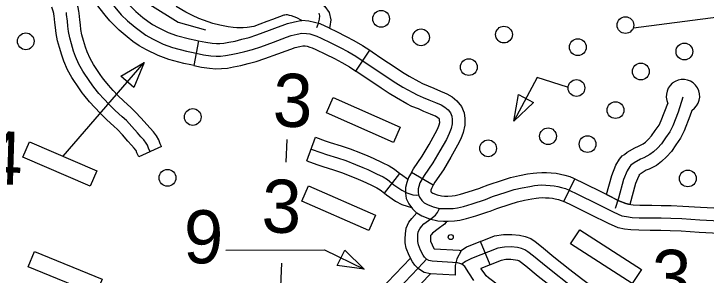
# Model space of a CAD drawing. Extents: x 653372 to 905732, y 627442 to 787275.
# Drawn here: x 662227 to 666359, y 768368 to 769926 of the extents above; entities that cross this region are included whole.
import ezdxf

# ---------------------------------------------------------------- set-up
doc = ezdxf.new("R2010")
doc.units = 0
for name, color, linetype in [('31', 7, 'Continuous'), ('32', 7, 'Continuous'), ('5', 7, 'Continuous'), ('56', 7, 'Continuous')]:
    doc.layers.add(name, color=color, linetype=linetype)

msp = doc.modelspace()

# ---------------------------------------------------------------- linework, layer by layer
at = {"layer": '31'}
for p, q in [((663329.2, 769765.3), (663300.3, 769618.1)), ((664268.4, 769584.1), (664350.8, 769709.5)), ((664796.6, 769456), (664796.6, 769456)), ((663108.4, 769135.4), (662971.9, 769073.3)), ((665871.3, 769088.5), (665871.3, 769088.5)), ((664729.7, 768904), (664600, 768979.3)), ((665509.4, 768807.6), (665574.9, 768942.5)), ((665069, 768429.6), (665013.2, 768568.9))]:
    msp.add_line(p, q, dxfattribs=at)
for points in [[(662588.2, 770385.3), (662597.6, 770366.1), (662634.6, 770290.6), (662678.1, 770203.8), (662714, 770134.5), (662734.9, 770097.6), (662763.9, 770052.6), (662800.6, 770001.2), (662829.9, 769965.9), (662867.8, 769921.3), (662905.3, 769885), (662950.3, 769846.5), (662982, 769822.1), (663015.1, 769799), (663053.7, 769777.9), (663118.9, 769746.3), (663174.6, 769725.2)], [(662800.3, 769884.9), (662772.4, 769917.7), (662741.2, 769955.4), (662701.8, 770010.4), (662670.7, 770058.7), (662648, 770098.7), (662611.3, 770169.8), (662553.5, 770285), (662687.9, 770351.5)], [(663685.2, 770021.2), (663720, 770033.8), (663794.1, 770060.9), (663814.4, 770066.1), (663845.8, 770070.9), (663878.7, 770068.6), (663904.7, 770063.7), (663930.1, 770057), (663977.6, 770039.5), (664014.6, 770019.5), (664052.2, 769997), (664082.6, 769970.2), (664108.4, 769935.1), (664118.1, 769891.2), (664113.7, 769851.6), (664110.7, 769841)], [(662756.6, 769543.8), (662741.2, 769565), (662702.1, 769624.2), (662682.7, 769659.2), (662665.4, 769699.6), (662654.8, 769728.5), (662642.5, 769768.1), (662633.3, 769801.2), (662627, 769832.5), (662624.1, 769860.4), (662621, 769891.5), (662615.8, 769931.2), (662614.5, 769943.1), (662611.3, 769963.5), (662603.1, 769989.8), (662594.2, 770015.3)], [(662914.5, 769982.2), (662922.6, 769972.7), (662955.9, 769940.5), (662997.7, 769904.7), (663026.3, 769882.6), (663054.6, 769862.9), (663088.1, 769844.6), (663148.6, 769815.2), (663197.4, 769796.8), (663275.2, 769776.6), (663313.2, 769768.4), (663329.2, 769765.3)], [(662635.1, 769455.8), (662617.8, 769479.7), (662573.7, 769546.4), (662547.9, 769593.1), (662525.9, 769644.2), (662512.6, 769680.5), (662498.6, 769725.7), (662487.3, 769766.2), (662478.6, 769810), (662474.9, 769845.1), (662472, 769874.3), (662466.7, 769913.8), (662465.7, 769923.8), (662464.9, 769929.2), (662460.7, 769942.7), (662452.6, 769965.9)], [(663736.3, 769880.2), (663694.3, 769864.9), (663658.5, 769851.1), (663619, 769844.9), (663595.8, 769842.6), (663558.4, 769843.4), (663535.6, 769844.9), (663507, 769848.6), (663456.2, 769858.6), (663414, 769867.9), (663386.5, 769877.8), (663330, 769899), (663293, 769915.9), (663253.5, 769936.3), (663196.1, 769971.1)], [(663040.1, 769104.4), (663031, 769124.4), (663024.9, 769143.2), (663016.9, 769155.6), (663002.5, 769174.8), (662984.7, 769193.4), (662964.3, 769216.5), (662931.2, 769254.9), (662898.4, 769289.7), (662873.7, 769312.6), (662832.5, 769350), (662794.8, 769386.3), (662764.4, 769418.6), (662734.1, 769451.1), (662704, 769488.4), (662679.5, 769522.3), (662637.9, 769585.3), (662615.3, 769626.1), (662595.7, 769671.9), (662583.7, 769704.5), (662570.6, 769746.9), (662560.3, 769783.7), (662552.8, 769821.2), (662549.5, 769852.8), (662546.5, 769882.9), (662541.3, 769922.5), (662540.1, 769933.5)], [(664110.7, 769841), (664055.6, 769866.7), (663987.4, 769882.7), (663944.9, 769886.7), (663915.6, 769902.4), (663885, 769913.7), (663871.6, 769917.3), (663859.4, 769919.6), (663851.9, 769920.1), (663844.4, 769919), (663838.8, 769917.5), (663771.3, 769892.9), (663736.3, 769880.2)], [(664046.5, 769931), (664050.8, 769914.9), (664049.2, 769893.8), (664041.7, 769863), (664033.9, 769843.4)], [(663300.3, 769618.1), (663283, 769621.5), (663240.5, 769630.6), (663151.9, 769653.6), (663089.2, 769677.3), (663019.3, 769711.2), (662975.5, 769735.2), (662937.6, 769761.6), (662903, 769788.3), (662854.8, 769829.6), (662813.1, 769869.9), (662800.3, 769884.9)], [(663800.5, 769846.3), (663828.8, 769856.7), (663860, 769868.3), (663902, 769879.3), (663940.2, 769885.9), (663944.8, 769885.7)], [(663329.2, 769765.3), (663372.5, 769756.8), (663411.2, 769751), (663435.6, 769749.1), (663456.7, 769749.6), (663480.5, 769751.8), (663509.5, 769757.2), (663547.4, 769764.3), (663587.3, 769775), (663630.8, 769786.2), (663676.8, 769801.3), (663751.9, 769828.4), (663800.5, 769846.3)], [(664110.7, 769841), (664152.7, 769821.5), (664210.3, 769791.7), (664256.9, 769766.4), (664307.7, 769737.8), (664350.8, 769709.5)], [(663174.6, 769725.2), (663257.8, 769703.6), (663298.1, 769694.9), (663359.7, 769682.8), (663402.9, 769676.4), (663433.5, 769674.1), (663461, 769674.7), (663490.9, 769677.5), (663523.3, 769683.5), (663564, 769691.1), (663606.3, 769702.5), (663651.9, 769714.1), (663701.3, 769730.4), (663777.6, 769757.9), (663854.8, 769786.3), (663882.6, 769796.7), (663917.9, 769805.9), (663945.5, 769810.7), (663974.1, 769809.8), (663994, 769806.4), (664016.7, 769800.1), (664035.1, 769793.5), (664061.8, 769781.1), (664119.7, 769754.2), (664175.2, 769725.5), (664220.6, 769700.8), (664268.7, 769673.7), (664324.4, 769637.1), (664381, 769598.1), (664460.5, 769545.4), (664506.2, 769515.1), (664549.2, 769489.6), (664607.9, 769456.6), (664634.5, 769442.7), (664670.9, 769428.1), (664703.5, 769413.6), (664743.5, 769397), (664776.7, 769383), (664800, 769369.2), (664818.7, 769354.7), (664833, 769336.6), (664840.8, 769316.8), (664843.5, 769297.1), (664843.6, 769270.1), (664837.2, 769241.7), (664825.6, 769212.2), (664808.7, 769177.7), (664770.3, 769109), (664727.1, 769037.1), (664676.4, 768961.5), (664650.9, 768917.6), (664643.3, 768897.3), (664639.6, 768882.9), (664640, 768862.3), (664642.2, 768846.2), (664648.9, 768832.2), (664662.2, 768813.8), (664676.7, 768800.3), (664695, 768789), (664730.5, 768775.3), (664767.9, 768766.3), (664794.4, 768765), (664818.2, 768764.8), (664849.9, 768766.2), (664874.3, 768770.1), (664910.4, 768777.9), (664961.6, 768792.6), (665042.8, 768820), (665083.9, 768837), (665166.2, 768862.5), (665212.8, 768878.3), (665260.2, 768889.5), (665306.1, 768897.4), (665334.9, 768902.6), (665354.1, 768903.9), (665379.3, 768905.9), (665403, 768904.8), (665427.7, 768903.6), (665452.3, 768901), (665474.1, 768897), (665496.7, 768891.7), (665519.4, 768885), (665537.3, 768877.4), (665595.6, 768849.1), (665704.4, 768795), (665807.3, 768743.5), (665856.7, 768722.3)], [(663852.3, 769705.5), (663880.9, 769716), (663905.3, 769725.1), (663933.7, 769732.5), (663950.8, 769735.5), (663966.6, 769735), (663977.7, 769733.1), (663994, 769728.6), (664006.5, 769724.1), (664030.1, 769713.1), (664086.6, 769686.8), (664140, 769659.2), (664184.3, 769635.2), (664229.6, 769609.6), (664268.4, 769584.1)], [(663300.3, 769618.1), (663347, 769608.9), (663394.5, 769601.8), (663431.5, 769599), (663465.4, 769599.7), (663501.4, 769603.1), (663537, 769609.8), (663580.7, 769618), (663625.3, 769629.9), (663672.9, 769642.1), (663725.7, 769659.5), (663803.3, 769687.4), (663852.3, 769705.5)], [(664350.8, 769709.5), (664366.3, 769699.3), (664423, 769660.2), (664501.9, 769607.9), (664546.1, 769578.7), (664586.7, 769554.5), (664643.6, 769522.5), (664665.8, 769511), (664700.1, 769497.2), (664733.1, 769482.6), (664772.5, 769466.2), (664796.6, 769456)], [(664738, 769317.9), (664714.5, 769327.9), (664673.9, 769344.7), (664641.6, 769359), (664603.1, 769374.5), (664572.2, 769390.6), (664511.7, 769424.6), (664466.3, 769451.5), (664419.1, 769482.9), (664339, 769536), (664282.5, 769574.9), (664268.4, 769584.1)], [(663108.4, 769135.4), (663101, 769151.7), (663093.1, 769175.8), (663078.4, 769198.5), (663059.8, 769223.3), (663039.9, 769244.1), (663020.8, 769265.8), (662987, 769305.1), (662951.3, 769342.9), (662924.4, 769367.9), (662883.8, 769404.8), (662848.1, 769439.1), (662819.1, 769469.8), (662790.9, 769500.2), (662763.6, 769534), (662756.6, 769543.8)], [(662971.9, 769073.3), (662961, 769097.2), (662956.6, 769110.6), (662955.3, 769112.7), (662945.2, 769126.2), (662929.5, 769142.6), (662907.8, 769167.2), (662875.5, 769204.7), (662845.6, 769236.4), (662823, 769257.3), (662781.3, 769295.2), (662741.5, 769333.5), (662709.6, 769367.3), (662677.4, 769402), (662644.4, 769442.9), (662635.1, 769455.8)], [(664796.6, 769456), (664810.5, 769450.1), (664842.3, 769431.4), (664871.9, 769408.3), (664898.8, 769374.4), (664913.9, 769335.8), (664918.5, 769302.3), (664918.7, 769261.8), (664909.1, 769219.5), (664894.3, 769181.9), (664875.2, 769142.9), (664835.2, 769071.4), (664790.5, 768996.9), (664740, 768921.8), (664729.7, 768904)], [(666220.7, 769430.4), (666192, 769340.7), (666160.1, 769258.7), (666141.9, 769223.6), (666116.1, 769187.3), (666092.4, 769151.7), (666069, 769126.3), (666045, 769103), (666022.6, 769086.6), (665987.1, 769068.4), (665967.7, 769060.6), (665929.3, 769037.8), (665909, 769023.3), (665903.1, 769016.7), (665888.1, 768990.3), (665866.7, 768938.9), (665836.6, 768826.6), (665816.8, 768764.7)], [(665871.3, 769088.5), (665888.3, 769100.7), (665934.3, 769128.1), (665956, 769136.8), (665983.1, 769150.6), (665996.5, 769160.5), (666015.3, 769178.7), (666033.2, 769198.2), (666054.3, 769229.8), (666077.7, 769262.7), (666091.6, 769289.6), (666131.2, 769391.3)], [(666274, 769350.8), (666262.7, 769315.6), (666228.5, 769227.7), (666206, 769184.4), (666177.9, 769144.8), (666151.6, 769105.2), (666122.7, 769073.9), (666093.5, 769045.6), (666062.1, 769022.5), (666018.2, 769000.1), (666001.1, 768993.2), (665970.3, 768974.9), (665958.3, 768966.4)], [(664600, 768979.3), (664612.8, 769001.3), (664663.8, 769077.3), (664705.4, 769146.6), (664742.2, 769212.6), (664756.9, 769242.5), (664765.3, 769263.8), (664768.6, 769278.3), (664768.5, 769291.9), (664767.7, 769297.7), (664767.3, 769298.7), (664765.5, 769301.1), (664757.8, 769307.1), (664742.8, 769315.9), (664738, 769317.9)], [(665904, 768788.5), (665878.9, 768794.4), (665838.9, 768811.5), (665764.9, 768848.6), (665795.6, 768963.1), (665820.6, 769023.4), (665841.8, 769060.7), (665858.7, 769079.5), (665871.3, 769088.5)], [(664600, 768979.3), (664582.8, 768949.8), (664571.6, 768919.9), (664564.4, 768891.7), (664565.1, 768856.5), (664569.4, 768824.4), (664584.1, 768793.7), (664605.7, 768763.8), (664631.1, 768740.3), (664661.6, 768721.5), (664708.1, 768703.6), (664757.2, 768691.7), (664792.3, 768690.1), (664819.4, 768689.8), (664857.6, 768691.4), (664888.1, 768696.4), (664928.7, 768705.1), (664984, 768721), (665055.4, 768745.1)], [(665007.5, 768887.3), (665016.5, 768890.3), (665058.4, 768907.6), (665143, 768933.8), (665192, 768950.5), (665245.2, 768963), (665293, 768971.3), (665325.7, 768977.2), (665348.5, 768978.7), (665378.1, 768981.1), (665406.7, 768979.7), (665433.4, 768978.4), (665462.9, 768975.3), (665489.3, 768970.5), (665516.1, 768964.2), (665544.7, 768955.7), (665568.2, 768945.8), (665574.9, 768942.5)], [(665962.4, 768969.3), (665955.6, 768957.3), (665937.9, 768914.6), (665904, 768788.5)], [(665574.9, 768942.5), (665628.7, 768916.4), (665737.9, 768862.1), (665838.9, 768811.5), (665878.9, 768794.4), (665896.3, 768791), (665924, 768787.4), (665962.3, 768785.4), (666025.9, 768784.9), (666034.8, 768784.8)], [(664729.7, 768904), (664718.9, 768885.3), (664714.9, 768874.7), (664714.8, 768874.2), (664714.9, 768868.9), (664718.6, 768863.7), (664722.3, 768860.2), (664728.4, 768856.5), (664752.8, 768847.1), (664778.6, 768840.9), (664796.6, 768840), (664817, 768839.8), (664842.3, 768840.9), (664860.4, 768843.8), (664892.1, 768850.6), (664939.2, 768864.2), (665007.5, 768887.3)], [(665055.4, 768745.1), (665069.1, 768749.8), (665109.3, 768766.3), (665189.3, 768791.1), (665233.5, 768806.1), (665275.2, 768816), (665319.1, 768823.6), (665344.1, 768828.1), (665359.6, 768829.1), (665380.4, 768830.8), (665399.3, 768829.9), (665421.9, 768828.8), (665441.7, 768826.7), (665458.8, 768823.6), (665477.4, 768819.2), (665494.1, 768814.2), (665506.4, 768809.1), (665509.4, 768807.6)], [(666033.5, 768634.8), (666024.6, 768634.9), (665957.8, 768635.5), (665910.5, 768637.9), (665872.3, 768642.9), (665834.5, 768650.2), (665775.7, 768675.4), (665670.9, 768727.9), (665562.6, 768781.8), (665509.4, 768807.6)], [(666034.8, 768784.8), (666091.6, 768784.3), (666149.9, 768783.1), (666219.2, 768780), (666326.3, 768772.6), (666445.1, 768766.7), (666469.1, 768765.6), (666541.2, 768764.8), (666562.7, 768764.4)], [(664972.5, 768337), (664942.5, 768380.9), (664917.8, 768419.1), (664901.8, 768433.2), (664889.7, 768438.4), (664874.2, 768442.2), (664723.1, 768450.9), (664704.8, 768454.8), (664689.4, 768464.1), (664678.2, 768476.1), (664670.4, 768487.2), (664654.9, 768517), (664641.6, 768549.4), (664638.1, 768568.6), (664637.8, 768583.6), (664638.6, 768608.2), (664641.1, 768625.8), (664649.2, 768643.3), (664660.5, 768657.3), (664674.6, 768673.2), (664715.1, 768704.7), (664744.3, 768725.6), (664755.7, 768741.7), (664767.9, 768766.3)], [(664861.4, 768368.1), (664713, 768376.3), (664676.7, 768384.2), (664641.8, 768405.3), (664620, 768428.5), (664606.1, 768448.2), (664586.8, 768485.4), (664569.2, 768528.2), (664563.2, 768561.3), (664562.8, 768584.2), (664563.7, 768614.7), (664568.5, 768647.3), (664584.9, 768683.2), (664603.2, 768705.8), (664632.8, 768739.2), (664661.6, 768721.5), (664708.1, 768703.6), (664757.2, 768691.7), (664810.6, 768689.4)], [(665856.7, 768722.3), (665884.3, 768716.9), (665917.2, 768712.7), (665960, 768710.5), (666025.2, 768709.9), (666090.4, 768709.3), (666147.4, 768708.1), (666214.9, 768705.1), (666321.9, 768697.7), (666441.4, 768691.8)], [(664810.6, 768689.4), (664798.2, 768672), (664759.9, 768644.6), (664726.1, 768618.3), (664717.7, 768608.8), (664713.7, 768603.8), (664713.4, 768601.6), (664712.8, 768583.1), (664713, 768576), (664713.9, 768570.7), (664723, 768548.6), (664734.6, 768526.3), (664735.3, 768525.3), (664885.5, 768516.7), (664897.7, 768513.7)], [(666560.5, 768614.5), (666539.3, 768614.8), (666464.7, 768615.6), (666437.8, 768616.9), (666317.4, 768622.9), (666210.7, 768630.2), (666145, 768633.1), (666089.3, 768634.3), (666033.5, 768634.8)], [(665013.2, 768568.9), (665095.7, 768601.9), (665149.4, 768610.3), (665198.6, 768611.4), (665245.3, 768606.6), (665278.1, 768599), (665311.8, 768586.6), (665338.5, 768568), (665376.3, 768539.1), (665450.8, 768477.2), (665545.8, 768402.4)], [(665013.2, 768568.9), (664928.8, 768535), (664897.7, 768513.7)], [(665907.2, 768009.4), (665846.2, 768065.8), (665819.1, 768095.2), (665785.3, 768125.6), (665720.6, 768173.9), (665570, 768287.8), (665403.6, 768418.9), (665329.5, 768480.5), (665294.2, 768507.4), (665276.9, 768519.5), (665256.6, 768527), (665232.9, 768532.4), (665195.6, 768536.3), (665156, 768535.4), (665115.6, 768529.1), (664959, 768466.4), (664923.1, 768449), (664901.8, 768433.2)], [(664897.7, 768513.7), (664870.4, 768464.5), (664861.3, 768424.9), (664861.4, 768368.1)], [(663946.3, 768142.1), (664003.8, 768102.2), (664031.9, 768085.7), (664066.9, 768070.3), (664084.9, 768066.4), (664102.6, 768065.2), (664140.8, 768066.7), (664175.8, 768072.5), (664221, 768082.7), (664270.6, 768100.3), (664323.1, 768122), (664370.7, 768141.7), (664395.5, 768157.4), (664432.9, 768192.3), (664511, 768274.5), (664603.1, 768370.6), (664670.7, 768440.8), (664689.4, 768464.1)], [(664374.1, 768240), (664380.1, 768245.6), (664456.7, 768326.3), (664549.1, 768422.5), (664594.8, 768470.1)], [(665453, 768284.6), (665356.4, 768360.6), (665282.8, 768421.8), (665250, 768446.8), (665241.9, 768452.5), (665235.2, 768454.9), (665220.6, 768458.3), (665192.5, 768461.2), (665162.6, 768460.6), (665135.6, 768456.4), (665069, 768429.6)], [(665069, 768429.6), (665014.9, 768407.9)], [(664497.5, 768151.4), (664565.2, 768222.7), (664657.2, 768318.6), (664712.8, 768376.4)], [(665317.2, 768116.4), (665305.3, 768136.5), (665274.2, 768174.4), (665243.2, 768210.5), (665211.2, 768240.1), (665126.5, 768303), (665060.3, 768351.7), (665046.1, 768364.5), (665033.2, 768381.2), (665014.9, 768407.9)], [(665545.8, 768402.4), (665615.9, 768347.2), (665765.7, 768233.8), (665832.8, 768183.7), (665871.9, 768148.7), (665908, 768109.4)]]:
    msp.add_lwpolyline(points, dxfattribs=at)
msp.add_arc((666220.9, 769435.5), 100, 302.1104, 206.2893, dxfattribs=at)
at = {"layer": '32'}
for p, q in [((663975.3, 769050), (664027.6, 769190.6)), ((664438.7, 768856.2), (664531.7, 768974))]:
    msp.add_line(p, q, dxfattribs=at)
for points in [[(664027.6, 769190.6), (664084.3, 769169.4), (664115.3, 769159.8), (664180.9, 769139.8), (664234.8, 769121.7), (664295.2, 769098), (664339.6, 769079.1), (664370.8, 769066.4), (664424.3, 769040.4), (664466.5, 769019.4), (664499.4, 768999.5), (664531.7, 768974)], [(664001.5, 769120.3), (664060, 769098.5), (664093.1, 769088.1), (664158, 769068.3), (664209.2, 769051.2), (664266.8, 769028.5), (664310.8, 769009.8), (664340.3, 768997.8), (664391.2, 768973.1), (664430.3, 768953.7), (664456.5, 768937.7), (664495.2, 768907.2), (664542.8, 768874.6), (664573.1, 768859), (664596.4, 768850.2), (664608.3, 768847.2), (664628.3, 768845.7), (664642.2, 768846.2)], [(663975.3, 769050), (664035.7, 769027.5), (664071, 769016.5), (664135.2, 768996.9), (664183.5, 768980.7), (664238.4, 768959.1), (664282, 768940.6), (664309.7, 768929.3), (664358.1, 768905.8), (664394, 768887.9), (664413.6, 768876), (664438.7, 768856.2)], [(664531.7, 768974), (664539.7, 768967.6), (664579.3, 768940.4)], [(664438.7, 768856.2), (664450.7, 768846.7), (664504.2, 768810.1), (664542.6, 768790.3), (664574, 768778.5), (664599.8, 768772)]]:
    msp.add_lwpolyline(points, dxfattribs=at)
at = {"layer": '5'}
for points in [[(663856.6, 769176.1), (663850.8, 769041.2)], [(663825.1, 768440.3), (663799.3, 767839.2)]]:
    msp.add_lwpolyline(points, dxfattribs=at)
at = {"layer": '56'}
for p, q in [((662865.4, 769554), (663004, 769636.4)), ((663004, 769636.4), (662942.6, 769487.3)), ((662942.6, 769487.3), (662865.4, 769554)), ((665211.7, 769286.1), (665238.1, 769445.2)), ((665238.1, 769445.2), (665328.3, 769397.6)), ((665328.3, 769397.6), (665211.7, 769286.1)), ((664157.1, 768425.5), (664201.7, 768517.2)), ((664201.7, 768517.2), (664317, 768404.4)), ((664317, 768404.4), (664157.1, 768425.5))]:
    msp.add_line(p, q, dxfattribs=at)
for points in [[(663037.8, 769982.8), (663207.9, 769876.1), (663369.9, 769831.4)], [(665925.4, 769842.6), (666431.4, 769907.7), (666427.6, 769660.6)], [(662521.4, 769077.5), (663004, 769636.4)], [(665531.7, 769488.5), (665349.8, 769547.7), (665211.7, 769286.1)], [(663491.9, 768516.9), (664081.4, 768519.1), (664317, 768404.4)]]:
    msp.add_lwpolyline(points, dxfattribs=at)
for points in [[(664092.5, 769335.3), (664132.6, 769426.9), (664533.3, 769251.2), (664493.2, 769159.6)], [(662280.9, 769072), (662320.4, 769163.8), (662722.4, 768991.1), (662682.9, 768899.2)], [(663945.3, 768809.8), (663985.4, 768901.4), (664386.1, 768725.7), (664345.9, 768634.2)], [(665550.3, 768553.9), (665604.3, 768638), (665972.4, 768401.6), (665918.4, 768317.4)], [(662311.4, 768417.2), (662349.1, 768509.8), (662754.3, 768344.8), (662716.6, 768252.2)]]:
    msp.add_lwpolyline(points, close=True, dxfattribs=at)
for centre, radius in [((664418.8, 769896.4), 50), ((665877.1, 769859.4), 50), ((664657.1, 769786.1), 50), ((665152.3, 769802.5), 50), ((662297.8, 769762.6), 50), ((665593.4, 769727.7), 50), ((666229.2, 769701.7), 50), ((664942.4, 769608.8), 50), ((665969.4, 769582.7), 50), ((665584.9, 769484.2), 50), ((665818.2, 769352.3), 50), ((663294.5, 769311.3), 50), ((665415.4, 769196.3), 50), ((665651.3, 769149.5), 50), ((665057.5, 769124.3), 50), ((663144, 768948.2), 50), ((666249.8, 768944.8), 50), ((664834.5, 768595.4), 15)]:
    msp.add_circle(centre, radius, dxfattribs=at)

# ---------------------------------------------------------------- texts
for s, p in [('3', (663769.6, 769255.7)), ('4', (662039, 768912.8)), ('3', (663702.8, 768624.2)), ('9', (663236.1, 768441.8)), ('3', (666028.2, 768205.9))]:
    msp.add_text(s, height=316.8, rotation=358.28, dxfattribs=at).set_placement(p)

doc.saveas('drawing.dxf')
